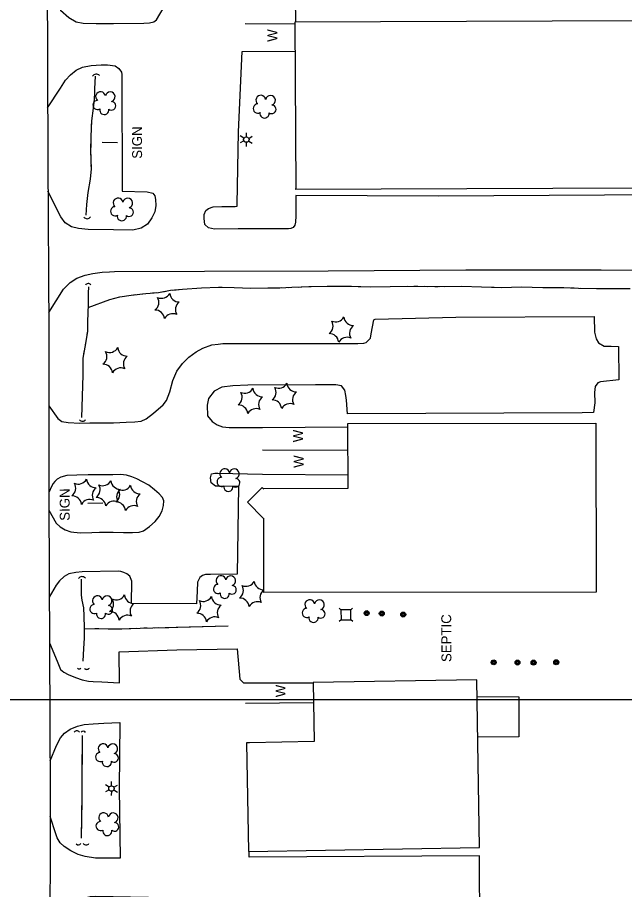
# Model space of a CAD drawing. Extents: x 353423 to 364002, y 127000 to 201942.
# Drawn here: x 360561 to 360929, y 133885 to 134414 of the extents above; entities that cross this region are included whole.
import ezdxf

# ---------------------------------------------------------------- set-up
doc = ezdxf.new("R2010")
doc.units = 0
for name, color, linetype in [('E_DTM_SlopeBottom', 7, 'Continuous'), ('E_DTM_SlopeTop', 7, 'Continuous'), ('E_FEN_Generic', 7, 'Continuous'), ('E_LAND_BrushLine', 7, 'Continuous'), ('E_LAND_TreeLine', 7, 'Continuous'), ('E_MISCPROP', 7, 'Continuous'), ('E_SGN', 7, 'Continuous'), ('E_STRUCT_WingWall', 7, 'Continuous'), ('E_UTL_ETransformer', 7, 'Continuous'), ('E_WTR_FlowLine', 7, 'Continuous')]:
    doc.layers.add(name, color=color, linetype=linetype)

msp = doc.modelspace()

# ---------------------------------------------------------------- linework, layer by layer
at = {"layer": 'E_DTM_SlopeBottom'}
for points in [[(360699.4, 134409.89), (360729.53, 134409.82)], [(360697.45, 134392.91), (360729.56, 134393.26)], [(360709.91, 134165.05), (360761.67, 134165.34)], [(360709.8, 134151.49), (360761.68, 134151.33)], [(360709.87, 134136.77), (360761.7, 134136.36)], [(360698.3, 134010.12), (360740.64, 134010.19)], [(360699.57, 133997.89), (360740.85, 133998.16)]]:
    msp.add_lwpolyline(points, dxfattribs=at)
for centre, radius, start, end in [((360609.05, 134376.66), 2.6, 42.4185, 148.658), ((360603.47, 134294.09), 2.47, 219.0591, 325.2987), ((360604.22, 134250.23), 2.04, 40.6479, 146.8874), ((360600.67, 134171.18), 2.36, 218.7608, 325.0003), ((360600.42, 134071.96), 2.63, 39.8514, 146.091), ((360598.64, 134019.9), 1.29, 219.3497, 325.5893), ((360603.35, 134020.23), 1.9, 217.9183, 324.1579), ((360597.21, 133979.13), 1.95, 35.2239, 141.4635), ((360601.23, 133979.17), 1.65, 34.4627, 140.7022), ((360598.26, 133913.64), 1.73, 220.4777, 326.7172), ((360602.86, 133914.05), 2.13, 218.3944, 324.634)]:
    msp.add_arc(centre, radius, start, end, dxfattribs=at)
at = {"layer": 'E_DTM_SlopeTop'}
msp.add_lwpolyline([(360579.35, 134440.36), (360579.6, 134326.79), (360580.32, 134223.22), (360580.18, 134120.27), (360581.12, 133942.22), (360580.91, 133833.88), (360581.35, 133706.93), (360581.05, 133560.53), (360581.34, 133470.42), (360582.81, 133435.98), (360584.04, 133422.92), (360587.19, 133408.57), (360590.93, 133399.16), (360595.29, 133392.83), (360601.51, 133385.96), (360608.61, 133380.98), (360612.41, 133378.82), (360636.8, 133371.54), (360645.4, 133370.21)], dxfattribs=at)
at = {"layer": 'E_FEN_Generic'}
for centre, radius, start, end in [((360611.63, 134365.6), 2.97, 8.6794, 229.9133), ((360617.49, 134365.51), 2.97, 286.3302, 169.3035), ((360708.83, 134363.47), 2.97, 8.6794, 229.9133), ((360714.69, 134363.38), 2.97, 286.3302, 169.3035), ((360609.8, 134360.55), 2.78, 91.6503, 299.4233), ((360618.28, 134360.05), 2.61, 231.0355, 88.9681), ((360707, 134358.41), 2.78, 91.6503, 299.4233), ((360715.48, 134357.92), 2.61, 231.0355, 88.9681), ((360613.89, 134357.57), 2.78, 168.3273, 9.3384), ((360711.09, 134355.43), 2.78, 168.3273, 9.3384), ((360622.31, 134301.16), 2.97, 8.6794, 229.9133), ((360628.16, 134301.08), 2.97, 286.3302, 169.3035), ((360620.47, 134296.11), 2.78, 91.6503, 299.4233), ((360628.95, 134295.61), 2.61, 231.0355, 88.9681), ((360624.56, 134293.13), 2.78, 168.3273, 9.3384), ((360641.29, 134240.89), 5.72, 305.4671, 31.232), ((360648.56, 134249.07), 5.72, 245.4671, 331.232), ((360659.28, 134246.86), 5.72, 185.4671, 271.232), ((360662.72, 134236.47), 5.72, 125.4671, 211.232), ((360644.73, 134230.5), 5.72, 5.4671, 91.232), ((360655.45, 134228.3), 5.72, 65.4671, 151.232), ((360754.18, 134234.76), 5.72, 245.4671, 331.232), ((360764.9, 134232.55), 5.72, 185.4671, 271.232), ((360746.91, 134226.59), 5.72, 305.4671, 31.232), ((360768.34, 134222.17), 5.72, 125.4671, 211.232), ((360750.35, 134216.2), 5.72, 5.4671, 91.232), ((360761.07, 134213.99), 5.72, 65.4671, 151.232), ((360609.76, 134208.03), 5.72, 305.4671, 31.232), ((360617.03, 134216.21), 5.72, 245.4671, 331.232), ((360627.74, 134214), 5.72, 185.4671, 271.232), ((360631.19, 134203.61), 5.72, 125.4671, 211.232), ((360613.2, 134197.65), 5.72, 5.4671, 91.232), ((360623.92, 134195.44), 5.72, 65.4671, 151.232), ((360712.34, 134186.37), 5.72, 305.4671, 31.232), ((360719.61, 134194.55), 5.72, 245.4671, 331.232), ((360730.32, 134192.34), 5.72, 185.4671, 271.232), ((360691.78, 134183.33), 5.72, 305.4671, 31.232), ((360699.05, 134191.51), 5.72, 245.4671, 331.232), ((360709.77, 134189.3), 5.72, 185.4671, 271.232), ((360733.77, 134181.96), 5.72, 125.4671, 211.232), ((360695.22, 134172.95), 5.72, 5.4671, 91.232), ((360713.21, 134178.92), 5.72, 125.4671, 211.232), ((360715.78, 134175.99), 5.72, 5.4671, 91.232), ((360726.5, 134173.78), 5.72, 65.4671, 151.232), ((360705.94, 134170.74), 5.72, 65.4671, 151.232), ((360686.91, 134137.02), 2.97, 8.6794, 229.9133), ((360692.76, 134136.94), 2.97, 286.3302, 169.3035), ((360590.88, 134128.23), 5.72, 305.4671, 31.232), ((360598.16, 134136.41), 5.72, 245.4671, 331.232), ((360608.87, 134134.2), 5.72, 185.4671, 271.232), ((360612.94, 134135.44), 5.72, 245.4671, 331.232), ((360623.66, 134133.23), 5.72, 185.4671, 271.232), ((360685.07, 134131.97), 2.78, 91.6503, 299.4233), ((360693.55, 134131.47), 2.61, 231.0355, 88.9681), ((360612.32, 134123.82), 5.72, 125.4671, 211.232), ((360605.67, 134127.27), 5.72, 305.4671, 31.232), ((360617.56, 134124.52), 5.72, 305.4671, 31.232), ((360627.1, 134122.85), 5.72, 125.4671, 211.232), ((360624.83, 134132.69), 5.72, 245.4671, 331.232), ((360635.55, 134130.48), 5.72, 185.4671, 271.232), ((360689.16, 134128.99), 2.78, 168.3273, 9.3384), ((360594.33, 134117.85), 5.72, 5.4671, 91.232), ((360605.04, 134115.64), 5.72, 65.4671, 151.232), ((360609.12, 134116.88), 5.72, 5.4671, 91.232), ((360619.83, 134114.67), 5.72, 65.4671, 151.232), ((360638.99, 134120.1), 5.72, 125.4671, 211.232), ((360621, 134114.13), 5.72, 5.4671, 91.232), ((360631.72, 134111.92), 5.72, 65.4671, 151.232), ((360684.71, 134072.17), 2.97, 8.6794, 229.9133), ((360690.57, 134072.08), 2.97, 286.3302, 169.3035), ((360682.88, 134067.11), 2.78, 91.6503, 299.4233), ((360691.36, 134066.62), 2.61, 231.0355, 88.9681), ((360692.58, 134066.26), 5.72, 305.4671, 31.232), ((360699.85, 134074.44), 5.72, 245.4671, 331.232), ((360710.57, 134072.23), 5.72, 185.4671, 271.0804), ((360609.73, 134059.98), 2.97, 8.6794, 229.9133), ((360615.58, 134059.89), 2.97, 286.3302, 169.3035), ((360621.08, 134066.22), 5.72, 245.4671, 331.232), ((360631.8, 134064.01), 5.72, 185.4671, 271.232), ((360673.97, 134065.25), 5.72, 245.4671, 331.232), ((360684.69, 134063.04), 5.72, 185.4671, 271.232), ((360686.97, 134064.13), 2.78, 168.3273, 9.3384), ((360714.01, 134061.84), 5.72, 125.6587, 211.232), ((360607.89, 134054.93), 2.78, 91.6503, 299.4233), ((360616.37, 134054.43), 2.61, 231.0355, 88.9681), ((360613.81, 134058.04), 5.72, 305.4671, 31.232), ((360635.24, 134053.63), 5.72, 125.4671, 211.232), ((360666.7, 134057.07), 5.72, 305.4671, 31.232), ((360688.13, 134052.65), 5.72, 125.4671, 211.232), ((360696.03, 134055.87), 5.72, 5.4671, 91.232), ((360706.74, 134053.66), 5.72, 65.4671, 151.232), ((360738.52, 134057.6), 2.97, 8.6794, 229.9133), ((360744.37, 134057.51), 2.97, 286.3302, 169.3035), ((360611.98, 134051.95), 2.78, 168.3273, 9.3384), ((360617.26, 134047.66), 5.72, 5.4671, 91.232), ((360670.15, 134046.68), 5.72, 5.4671, 91.232), ((360736.69, 134052.55), 2.78, 91.6503, 299.4233), ((360745.16, 134052.05), 2.61, 231.0355, 88.9681), ((360627.97, 134045.45), 5.72, 65.4671, 151.232), ((360680.86, 134044.47), 5.72, 65.4671, 151.232), ((360740.78, 134049.57), 2.78, 168.3273, 9.3384), ((360613.21, 133970.24), 2.97, 8.6794, 229.9133), ((360619.07, 133970.16), 2.97, 286.3302, 169.3035), ((360611.38, 133965.19), 2.78, 91.6503, 299.4233), ((360619.86, 133964.69), 2.61, 231.0355, 88.9681), ((360615.47, 133962.21), 2.78, 168.3273, 9.3384), ((360613.48, 133928.38), 2.97, 8.6794, 229.9133), ((360619.33, 133928.29), 2.97, 286.3302, 169.3035), ((360611.65, 133923.32), 2.78, 91.6503, 299.4233), ((360620.12, 133922.83), 2.61, 231.0355, 88.9681), ((360615.74, 133920.34), 2.78, 168.3273, 9.3384)]:
    msp.add_arc(centre, radius, start, end, dxfattribs=at)
at = {"layer": 'E_LAND_BrushLine'}
for p, q in [((360700.06, 134341.21), (360700.12, 134343.73)), ((360621.95, 134337.7), (360612.65, 134337.79)), ((360698.62, 134338.76), (360696.33, 134337.55)), ((360698.62, 134340.46), (360696.38, 134341.81)), ((360699.99, 134337.93), (360699.93, 134335.33)), ((360701.48, 134338.7), (360703.68, 134337.35)), ((360701.51, 134340.33), (360703.68, 134341.59)), ((360613.11, 134119.16), (360603.83, 134118.97)), ((360616.85, 133947), (360614.61, 133948.35)), ((360618.29, 133947.74), (360618.34, 133950.26)), ((360619.74, 133946.87), (360621.91, 133948.13)), ((360616.85, 133945.3), (360614.55, 133944.09)), ((360618.22, 133944.47), (360618.16, 133941.87)), ((360619.7, 133945.24), (360621.9, 133943.88))]:
    msp.add_line(p, q, dxfattribs=at)
for centre in [(360700.05, 134339.57), (360618.27, 133946.1)]:
    msp.add_circle(centre, 1.64, dxfattribs=at)
at = {"layer": 'E_LAND_TreeLine'}
msp.add_line((360000, 134000), (364000, 134000), dxfattribs=at)
at = {"layer": 'E_MISCPROP'}
for points in [[(360579.37, 134434.08), (360587.44, 134418.14), (360592.49, 134413.63), (360596.83, 134410.99), (360601.02, 134410.2), (360608.9, 134410.03), (360619.52, 134409.98), (360637.86, 134410.25), (360641.38, 134410.32), (360643.99, 134411.03), (360645.49, 134412.27), (360650.31, 134420.17), (360656.25, 134427.52), (360661.58, 134432.04), (360668.52, 134436.12), (360674.04, 134438.03), (360679.29, 134438.97), (360684.98, 134439.56), (360687.99, 134439.73), (360729.42, 134439.74), (360729.87, 134410.7)], [(360984.37, 134306.24), (360816.62, 134305.35), (360729.99, 134305.68), (360730.13, 134293.32), (360729.85, 134289.43), (360729.55, 134287.67), (360728.5, 134286.21), (360727.05, 134285.61), (360725.68, 134285.46), (360695, 134285.39), (360680.72, 134285.17), (360677.08, 134285.98), (360674.87, 134288.01), (360674.5, 134291.74), (360674.55, 134294.21), (360675.45, 134296.62), (360677.11, 134297.88), (360679.9, 134298.76), (360685.29, 134298.94), (360690.63, 134299), (360693.28, 134299.04), (360694.52, 134299.22), (360694.47, 134300.24), (360694.93, 134322.22), (360695.2, 134344.22), (360697.45, 134392.91)], [(360579.53, 134358.77), (360587.29, 134370.67), (360590.39, 134375.7), (360593.38, 134378.94), (360596.88, 134381.66), (360600.64, 134383.48), (360606.01, 134384.51), (360611.95, 134384.91), (360615.86, 134384.95), (360620.6, 134384.32), (360622.68, 134382.71), (360624.35, 134380.55), (360624.47, 134379.03), (360624.81, 134308.21), (360639.98, 134307.83), (360643.29, 134307.01), (360644.57, 134305.48), (360644.98, 134303.26), (360645.26, 134299.68), (360644.56, 134295.74), (360642.83, 134292.13), (360640.02, 134288.34), (360636.23, 134285.96), (360631.24, 134284.58), (360619.57, 134284.84), (360604.18, 134285.11), (360598.22, 134285.68), (360594.02, 134286.67), (360590.19, 134289.15), (360587.6, 134292.65), (360579.73, 134308.28)], [(360580.24, 134234.78), (360589.16, 134248.79), (360593.27, 134252.84), (360597.35, 134255.49), (360602.26, 134257.36), (360606.91, 134258.4), (360612.59, 134259.18), (360617.12, 134259.43), (360620.05, 134259.63), (360674.77, 134259.89), (360749.67, 134259.95), (360833.2, 134260.61), (360915.23, 134260.62), (360986.54, 134260.36)], [(360580.26, 134178.21), (360585.65, 134170.42), (360588.26, 134168.71), (360592.04, 134168.12), (360599.12, 134167.55), (360605.13, 134167.75), (360619.57, 134167.87), (360627.23, 134168.18), (360632.49, 134168.39), (360636.27, 134168.77), (360639.28, 134170.24), (360643.79, 134173.71), (360649.55, 134178.72), (360651.73, 134181.37), (360653.72, 134186.59), (360655.48, 134193.45), (360657.91, 134199.25), (360661.38, 134203.9), (360665.24, 134207.55), (360669.54, 134210.79), (360673.7, 134213.18), (360679.05, 134215.12), (360683.03, 134215.61), (360685.79, 134215.95), (360767.61, 134215.9), (360771.36, 134216.12), (360772.81, 134216.63), (360775.33, 134219.14), (360775.79, 134221.84), (360776.48, 134226.09), (360777.3, 134230.21), (360778.15, 134230.75), (360827.07, 134231.91), (360911.03, 134232.21), (360911.19, 134222.87), (360912.11, 134218.83), (360913.52, 134216.43), (360916.99, 134214.39), (360921.3, 134214.29), (360925.79, 134214.09), (360925.93, 134193.86), (360914.75, 134192.79), (360913.18, 134192.18), (360911.65, 134189.93), (360911.27, 134186.23), (360911.39, 134180.02), (360910.57, 134174), (360903.79, 134173.9), (360761.32, 134173.21), (360760.71, 134181.51), (360760.45, 134184.35), (360759.83, 134187.66), (360757.68, 134190.34), (360754.27, 134190.9), (360749.56, 134190.81), (360742, 134190.95), (360700.87, 134190.77), (360691.85, 134190.29), (360685.11, 134189.37), (360680.61, 134186.98), (360677.17, 134182.61), (360676.24, 134178.55), (360676.5, 134172.11), (360679.25, 134168.71), (360682.35, 134166.72), (360685.67, 134165.45), (360689.65, 134165.08), (360696.04, 134164.91), (360709.91, 134165.05)], [(360580.21, 134114.82), (360584.68, 134107.03), (360587.08, 134104.79), (360590.09, 134102.96), (360593.62, 134101.77), (360599.36, 134101.2), (360606.41, 134101.37), (360611.04, 134101.46), (360619.2, 134101.45), (360625.57, 134101.43), (360630.93, 134101.36), (360635, 134101.52), (360637.74, 134102.36), (360641.31, 134105.05), (360644.67, 134108.06), (360647.22, 134111.11), (360648.95, 134114.48), (360649.87, 134117.79), (360650.01, 134120.63), (360649.16, 134122.57), (360647.1, 134124.7), (360644.27, 134127.27), (360640.84, 134129.94), (360637.1, 134132.03), (360633.56, 134133.82), (360630.53, 134135.12), (360627.4, 134136.05), (360623.79, 134136.41), (360619.1, 134136.31), (360611.38, 134136.22), (360604.04, 134136.24), (360597.17, 134136.11), (360591.23, 134135.84), (360587.6, 134134.85), (360585.4, 134133.67), (360583.91, 134132.36), (360582.83, 134130.95), (360582.06, 134129.54), (360580.19, 134125.56)], [(360695.21, 134129.31), (360682.84, 134129.37), (360681.36, 134129.42), (360678.8, 134131.38), (360678.33, 134134.54), (360678.98, 134136.84), (360680.91, 134137.28), (360682.74, 134137.34), (360709.87, 134136.77)], [(360695.21, 134129.31), (360694.39, 134076.13), (360678.33, 134075.91), (360675.3, 134075.78), (360673.37, 134075.29), (360671.8, 134074.08), (360670.39, 134071.32), (360670.31, 134065.79), (360669.84, 134058.04), (360630.43, 134058.35), (360630.69, 134071.86), (360629.44, 134074.89), (360627.58, 134076.27), (360625.84, 134077.14), (360623.98, 134077.71), (360622.59, 134077.84), (360600.49, 134077.43), (360596.59, 134077.08), (360592.48, 134076.18), (360589.54, 134074.71), (360586.68, 134072.08), (360584.69, 134069.42), (360583.32, 134067.02), (360580.49, 134062.13)], [(360580.64, 134034.38), (360585.41, 134023.4), (360587.36, 134018.29), (360589.29, 134016.74), (360591.98, 134015.18), (360596.43, 134013.41), (360600.56, 134011.91), (360604.33, 134011.22), (360607.25, 134010.97), (360612.5, 134010.86), (360623.22, 134010.26), (360622.88, 134028.97), (360657.91, 134030.23), (360694.51, 134030.76), (360696.19, 134012.45), (360698.3, 134010.12)], [(360839.93, 134001.99), (360865.25, 134001.71), (360865.24, 133977.54), (360840.36, 133977.21)], [(360581.02, 133962.84), (360584.85, 133972.12), (360587.32, 133976.8), (360589.82, 133979.63), (360593.19, 133982.14), (360597.66, 133983.99), (360601.77, 133984.91), (360607.1, 133985.34), (360613.67, 133985.7), (360623.26, 133986.13), (360623, 133946.16), (360623.58, 133903.92), (360608.52, 133903.79), (360602.35, 133904.79), (360598.07, 133906.17), (360593.68, 133908.24), (360589.62, 133910.93), (360587.14, 133913.1), (360585.24, 133916.22), (360584.48, 133918.55), (360581.1, 133929.11)], [(360580.94, 133850.85), (360586.3, 133867.85), (360589.47, 133871.75), (360593.68, 133875.19), (360598.07, 133877.96), (360601.99, 133879.83), (360605.35, 133880.62), (360608.52, 133880.85), (360640.61, 133880.29), (360642, 133879.05), (360642.71, 133876.77), (360642.94, 133872.81), (360643.58, 133863.14), (360643.81, 133859.89), (360644.38, 133858.74), (360645.04, 133858.51), (360645.94, 133858.47), (360722.92, 133858.17), (360840.41, 133858.83), (360841.41, 133859.75), (360841.56, 133860.5), (360841.42, 133905.24), (360701.82, 133904.46), (360701.81, 133908)]]:
    msp.add_lwpolyline(points, dxfattribs=at)
at = {"layer": 'E_SGN'}
for p, q in [((360757.44, 134054.43), (360756.37, 134055.49)), ((360764.49, 134055.53), (360763.44, 134054.47)), ((360757.47, 134048.43), (360756.42, 134047.37)), ((360764.54, 134047.41), (360763.47, 134048.47))]:
    msp.add_line(p, q, dxfattribs=at)
msp.add_lwpolyline([(360763.47, 134048.47), (360763.44, 134054.47), (360757.44, 134054.43), (360757.47, 134048.43)], close=True, dxfattribs=at)
at = {"layer": 'E_STRUCT_WingWall'}
for points in [[(360602.84, 134293.75), (360603.27, 134300.25), (360604.08, 134307.47), (360605.52, 134315.48), (360606.09, 134321.89), (360605.84, 134332.76), (360605.9, 134341.44), (360606.3, 134350.86), (360607.27, 134358.59), (360608.02, 134364.13), (360608.27, 134368.17), (360608.24, 134370.36), (360608.48, 134378.12)], [(360606.16, 134347.54), (360606.3, 134350.86), (360607.27, 134358.59), (360608.02, 134364.13), (360608.27, 134368.17), (360608.24, 134370.36), (360608.48, 134378.12)], [(360605.9, 134341.18), (360605.9, 134341.44), (360605.98, 134343.3)], [(360605.86, 134334.83), (360605.87, 134336.95)], [(360605.94, 134328.48), (360605.89, 134330.59)], [(360602.84, 134293.75), (360603.27, 134300.25), (360604.08, 134307.47), (360605.52, 134315.48), (360606.09, 134321.89), (360606.03, 134324.24)], [(360600.28, 134170.99), (360601.06, 134196.64), (360601.13, 134207.11), (360602.62, 134215.87), (360603.9, 134223.37), (360603.97, 134229.22), (360604.25, 134239.55), (360604.35, 134243.22), (360604.34, 134245.7), (360604.32, 134246.54), (360604.56, 134250.22)], [(360603.57, 134221.45), (360603.9, 134223.37), (360603.97, 134229.22), (360604.25, 134239.55), (360604.35, 134243.22), (360604.34, 134245.7), (360604.32, 134246.54), (360604.56, 134250.22)], [(360604.2, 134237.85), (360617.17, 134242.69), (360623.29, 134244.2), (360630.13, 134245.3), (360639.15, 134246.33), (360646.87, 134246.93), (360654.04, 134248.18), (360661.26, 134248.9), (360672.9, 134249.72), (360683.1, 134250.1), (360692.59, 134249.82), (360702.87, 134249.46), (360713.08, 134249.6), (360720.3, 134249.76), (360727.66, 134250.02), (360733.37, 134250.2), (360739.45, 134250.46), (360748.99, 134250.72), (360763.82, 134250.61), (360775.07, 134250.37), (360787.3, 134250.58), (360801.72, 134250.71), (360816.98, 134250.47), (360830.81, 134250.64), (360842.63, 134250.36), (360854.75, 134249.95), (360866.85, 134250.32), (360879.94, 134249.95), (360891.49, 134249.83), (360901.43, 134249.56), (360912.33, 134249.32), (360922.22, 134249.34), (360930.15, 134249.32)], [(360649.36, 134247.36), (360651.39, 134247.72)], [(360655.47, 134248.33), (360661.26, 134248.9), (360672.9, 134249.72), (360683.1, 134250.1), (360685.33, 134250.03)], [(360685.33, 134250.03), (360692.59, 134249.82), (360702.87, 134249.46), (360713.08, 134249.6), (360715.24, 134249.64)], [(360719.36, 134249.73), (360720.3, 134249.76), (360721.43, 134249.8)], [(360725.55, 134249.94), (360727.61, 134250.01)], [(360731.74, 134250.15), (360733.37, 134250.2), (360733.8, 134250.22)], [(360737.92, 134250.4), (360739.45, 134250.46), (360748.99, 134250.72), (360763.82, 134250.61), (360767.84, 134250.53)], [(360767.84, 134250.53), (360775.07, 134250.37), (360787.3, 134250.58), (360797.76, 134250.67)], [(360801.88, 134250.71), (360803.95, 134250.68)], [(360808.07, 134250.61), (360810.14, 134250.58)], [(360814.26, 134250.51), (360816.33, 134250.48)], [(360820.45, 134250.51), (360830.81, 134250.64), (360842.63, 134250.36), (360850.37, 134250.1)], [(360850.37, 134250.1), (360854.75, 134249.95), (360866.85, 134250.32), (360879.94, 134249.95), (360880.28, 134249.94)], [(360884.4, 134249.9), (360886.47, 134249.88)], [(360890.59, 134249.84), (360891.49, 134249.83), (360892.66, 134249.8)], [(360896.78, 134249.69), (360898.85, 134249.63)], [(360902.97, 134249.53), (360912.33, 134249.32), (360922.22, 134249.34), (360930.15, 134249.32), (360932.89, 134249.34)], [(360604.2, 134237.85), (360617.17, 134242.69), (360623.29, 134244.2), (360630.13, 134245.3), (360632.96, 134245.62)], [(360637.05, 134246.09), (360639.1, 134246.33)], [(360643.22, 134246.65), (360645.28, 134246.8)], [(360602.57, 134215.57), (360602.62, 134215.87), (360602.9, 134217.53)], [(360601.57, 134209.69), (360601.9, 134211.65)], [(360601.11, 134203.77), (360601.12, 134205.75)], [(360600.28, 134170.99), (360601.06, 134196.64), (360601.08, 134199.79)], [(360601.2, 134023.35), (360601.55, 134031.02), (360601.9, 134037.22), (360601.92, 134043.49), (360601.64, 134050.54), (360601.57, 134055.56), (360600.48, 134060.32), (360600.1, 134063.41), (360600, 134065.03), (360600.16, 134073.02)], [(360601.58, 134055.11), (360601.57, 134055.56), (360600.48, 134060.32), (360600.1, 134063.41), (360600, 134065.03), (360600.16, 134073.02)], [(360601.63, 134051.37), (360601.61, 134052.62)], [(360601.76, 134047.64), (360601.71, 134048.88)], [(360601.2, 134023.35), (360601.55, 134031.02), (360601.9, 134037.22), (360601.91, 134041.41)], [(360601.91, 134043.9), (360601.86, 134045.15)], [(360688.98, 134044.51), (360635.58, 134043.2), (360624.45, 134042.69), (360616.3, 134042.7), (360610.59, 134042.84), (360608.24, 134042.89), (360601.92, 134042.67)], [(360633.45, 134043.11), (360624.45, 134042.69), (360616.3, 134042.7), (360610.59, 134042.84), (360608.24, 134042.89), (360601.92, 134042.67)], [(360639.98, 134043.31), (360637.8, 134043.26)], [(360646.52, 134043.47), (360644.34, 134043.42)], [(360653.05, 134043.63), (360650.87, 134043.58)], [(360688.98, 134044.51), (360657.41, 134043.74)], [(360600.18, 133916.02), (360600.47, 133942.68), (360600.74, 133978.22)], [(360600.57, 133955.67), (360600.74, 133978.22)], [(360600.53, 133951.01), (360600.54, 133952.56)], [(360600.5, 133946.34), (360600.51, 133947.9)], [(360600.46, 133941.68), (360600.47, 133942.68), (360600.47, 133943.23)], [(360600.18, 133916.02), (360600.42, 133938.57)]]:
    msp.add_lwpolyline(points, dxfattribs=at)
at = {"layer": 'E_UTL_ETransformer'}
for centre, radius in [((360773.03, 134052.46), 1.5), ((360773.03, 134052.46), 1.22), ((360773.05, 134052.45), 0.968), ((360773.06, 134052.43), 0.605), ((360782.17, 134052.2), 1.5), ((360782.17, 134052.2), 1.22), ((360782.18, 134052.19), 0.968), ((360782.19, 134052.17), 0.605), ((360795.19, 134051.58), 1.5), ((360795.19, 134051.58), 1.22), ((360795.21, 134051.58), 0.968), ((360795.22, 134051.55), 0.605), ((360850.04, 134022.59), 1.5), ((360850.05, 134022.59), 1.22), ((360850.06, 134022.59), 0.968), ((360850.07, 134022.56), 0.605), ((360864.5, 134022.48), 1.5), ((360864.5, 134022.48), 1.22), ((360864.51, 134022.48), 0.968), ((360864.52, 134022.45), 0.605), ((360874.22, 134022.45), 1.5), ((360874.22, 134022.45), 1.22), ((360874.24, 134022.45), 0.968), ((360874.24, 134022.42), 0.605), ((360887.99, 134022.65), 1.5), ((360887.99, 134022.65), 1.22), ((360888.01, 134022.65), 0.968), ((360888.02, 134022.62), 0.605)]:
    msp.add_circle(centre, radius, dxfattribs=at)
at = {"layer": 'E_WTR_FlowLine'}
for points in [[(360729.7, 134309.46), (360990.05, 134310.62), (360989.6, 134411.85), (360729.53, 134410.7), (360729.98, 134309.46)], [(360701.26, 133907.99), (360841.53, 133910.44), (360839.75, 134012.07), (360740.64, 134010.34), (360741.27, 133974.58), (360701.87, 133973.89), (360700.1, 133973.86)]]:
    msp.add_lwpolyline(points, close=True, dxfattribs=at)
msp.add_lwpolyline([(360710.62, 134109.97), (360710.52, 134109.87), (360700.7, 134119.71), (360709.71, 134128.71), (360710.6, 134127.81), (360710.6, 134128.08), (360761.71, 134128.14), (360761.66, 134167.44), (360912.09, 134167.63), (360912.21, 134065.24), (360710.68, 134064.99), (360710.62, 134109.97)], dxfattribs=at)

# ---------------------------------------------------------------- texts
at = {"layer": 'E_DTM_SlopeBottom'}
for p in [(360718.88, 134398.9), (360734.42, 134156.07), (360734.79, 134140.57), (360723.8, 134001.47)]:
    msp.add_text('W', height=6, rotation=90.1973, dxfattribs=at).set_placement(p)
at = {"layer": 'E_LAND_BrushLine'}
for rotation, p in [(90.2558, (360636.83, 134327.97)), (90.3236, (360592.94, 134108.47))]:
    msp.add_text('SIGN', height=6, rotation=rotation, dxfattribs=at).set_placement(p)
at = {"layer": 'E_UTL_ETransformer'}
msp.add_text('SEPTIC', height=6, rotation=90.331, dxfattribs=at).set_placement((360824.42, 134022.81))

doc.saveas('drawing.dxf')
